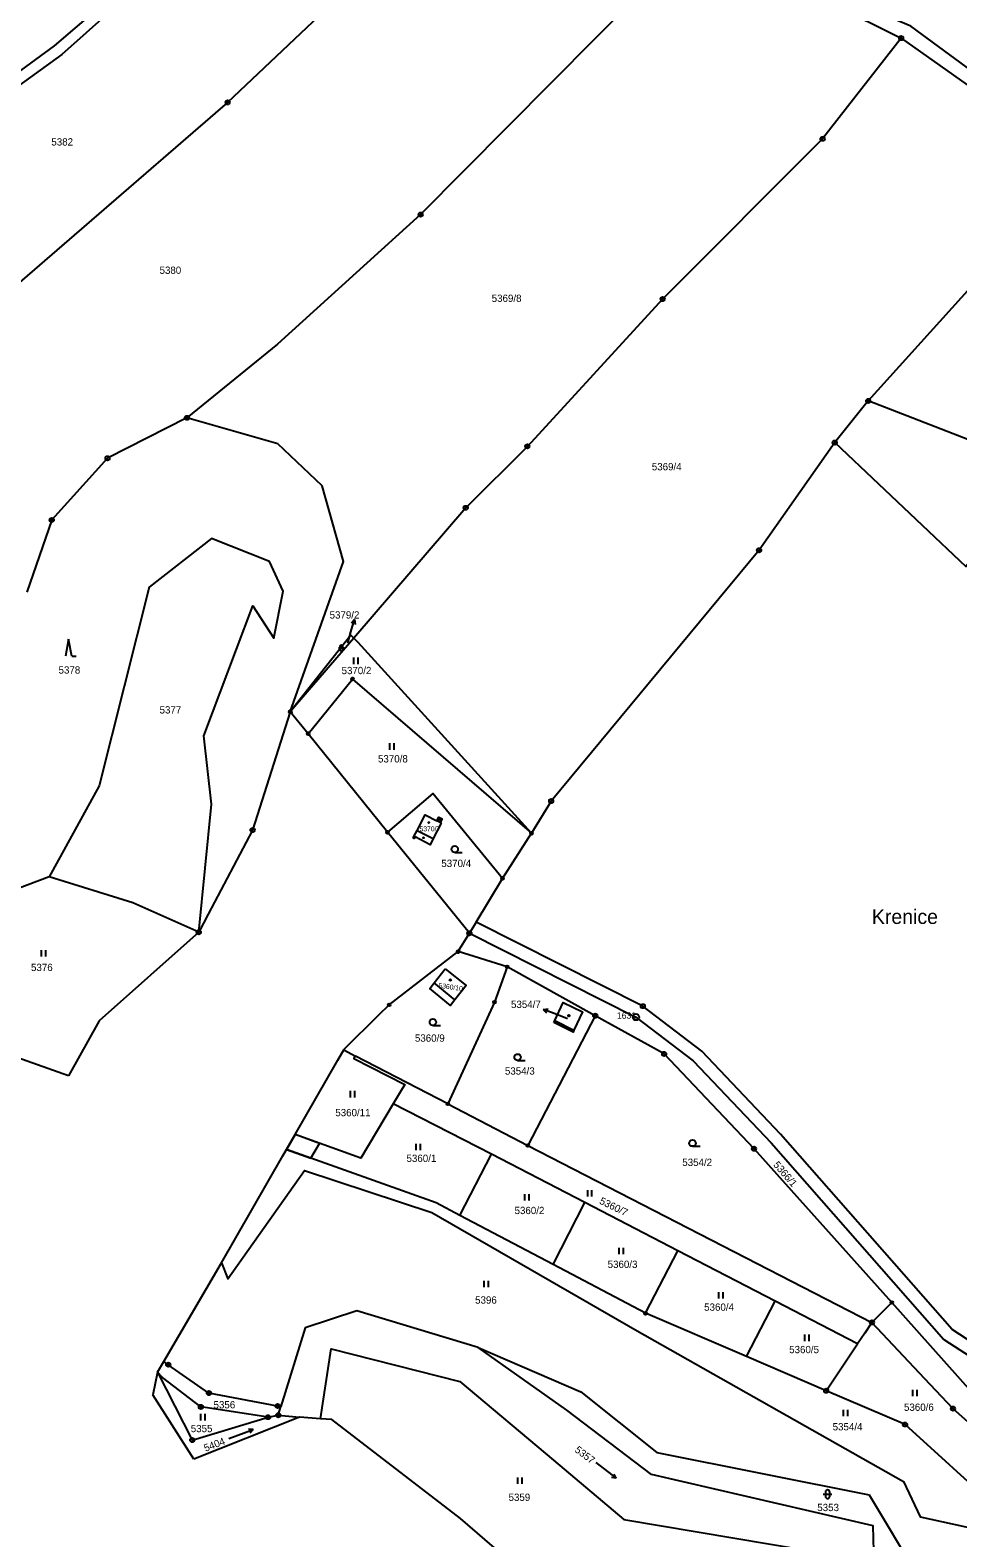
# Model space of a CAD drawing. Extents: x -644096 to -634268, y -1141430 to -1133463.
# Drawn here: x -638642.7 to -638426.3, y -1140536.9 to -1140185.1 of the extents above; entities that cross this region are included whole.
import ezdxf

# ---------------------------------------------------------------- set-up
doc = ezdxf.new("R2010")
doc.units = 0
for name, color, linetype in [('_CIVIL_CONSTRUCTION', 7, 'Continuous'), ('B_Hranice _3D', 7, 'Continuous'), ('M_Svah_Nasyp', 7, 'Continuous'), ('M_Svah_Zarez', 7, 'Continuous'), ('svrsek_osa_sjezdy', 7, 'Continuous'), ('svrsek_osa_VRT', 7, 'Continuous'), ('svrsek_popisy_VRT', 7, 'Continuous'), ('terminal_VRT', 7, 'Continuous')]:
    doc.layers.add(name, color=color, linetype=linetype)

msp = doc.modelspace()

# ---------------------------------------------------------------- linework, layer by layer
at = {"layer": '_CIVIL_CONSTRUCTION'}
for centre, radius in [((-638439.55, -1140186.95), 0.5), ((-638439.55, -1140186.95), 0.0303), ((-638596.64, -1140201.96), 0.5), ((-638596.64, -1140201.96), 0.0303), ((-638457.88, -1140210.47), 0.5), ((-638457.88, -1140210.47), 0.0303), ((-638551.62, -1140228.14), 0.5), ((-638551.62, -1140228.14), 0.0303), ((-638495.18, -1140247.84), 0.5), ((-638495.18, -1140247.84), 0.0303), ((-638447.24, -1140271.62), 0.5), ((-638447.24, -1140271.62), 0.0303), ((-638606.15, -1140275.56), 0.5), ((-638606.15, -1140275.56), 0.0303), ((-638455.03, -1140281.34), 0.5), ((-638624.66, -1140284.98), 0.5), ((-638526.74, -1140282.21), 0.5), ((-638526.74, -1140282.21), 0.0303), ((-638455.03, -1140281.34), 0.0303), ((-638624.66, -1140284.98), 0.0303), ((-638541.09, -1140296.55), 0.5), ((-638541.09, -1140296.55), 0.0303), ((-638637.67, -1140299.39), 0.5), ((-638637.67, -1140299.39), 0.0303), ((-638472.7, -1140306.45), 0.5), ((-638472.7, -1140306.45), 0.0303), ((-638567.54, -1140336.5), 0.335), ((-638567.54, -1140336.5), 0.0203), ((-638582.02, -1140344.13), 0.335), ((-638582.02, -1140344.13), 0.0203), ((-638577.89, -1140349.25), 0.335), ((-638577.89, -1140349.25), 0.0203), ((-638521.18, -1140364.97), 0.5), ((-638521.18, -1140364.97), 0.0303), ((-638590.83, -1140371.74), 0.5), ((-638590.83, -1140371.74), 0.0303), ((-638559.33, -1140372.24), 0.335), ((-638559.33, -1140372.24), 0.0203), ((-638525.75, -1140372.49), 0.335), ((-638525.75, -1140372.49), 0.0203), ((-638532.5, -1140383), 0.335), ((-638532.5, -1140383), 0.0203), ((-638603.37, -1140395.57), 0.5), ((-638603.37, -1140395.57), 0.0303), ((-638540.24, -1140395.8), 0.5), ((-638540.24, -1140395.8), 0.0303), ((-638542.89, -1140400.08), 0.335), ((-638542.89, -1140400.08), 0.0203), ((-638531.46, -1140403.63), 0.335), ((-638531.46, -1140403.63), 0.0203), ((-638559, -1140412.5), 0.335), ((-638559, -1140412.5), 0.0203), ((-638534.4, -1140411.89), 0.335), ((-638534.4, -1140411.89), 0.0203), ((-638510.89, -1140415.04), 0.5), ((-638501.4, -1140415.37), 0.75), ((-638499.8, -1140412.82), 0.5), ((-638499.8, -1140412.82), 0.0303), ((-638510.89, -1140415.04), 0.0303), ((-638501.4, -1140415.37), 0.03), ((-638494.83, -1140423.97), 0.5), ((-638494.83, -1140423.97), 0.0303), ((-638545.26, -1140435.61), 0.335), ((-638545.26, -1140435.61), 0.0203), ((-638526.61, -1140445.32), 0.335), ((-638526.61, -1140445.32), 0.0203), ((-638473.87, -1140446.07), 0.5), ((-638473.87, -1140446.07), 0.0303), ((-638441.76, -1140481.94), 0.335), ((-638499.16, -1140484.47), 0.335), ((-638499.16, -1140484.47), 0.0203), ((-638441.76, -1140481.94), 0.0203), ((-638446.38, -1140486.6), 0.5), ((-638446.38, -1140486.6), 0.0303), ((-638610.48, -1140496.46), 0.5), ((-638610.48, -1140496.46), 0.0303), ((-638601.01, -1140503.1), 0.5), ((-638457.04, -1140502.53), 0.5), ((-638457.04, -1140502.53), 0.0303), ((-638602.89, -1140506.32), 0.5), ((-638601.01, -1140503.1), 0.0303), ((-638585, -1140506.1), 0.5), ((-638585, -1140506.1), 0.0303), ((-638427.46, -1140506.7), 0.5), ((-638602.89, -1140506.32), 0.0303), ((-638587.2, -1140508.71), 0.5), ((-638587.2, -1140508.71), 0.0303), ((-638584.84, -1140508.27), 0.5), ((-638584.84, -1140508.27), 0.0303), ((-638427.46, -1140506.7), 0.0303), ((-638438.64, -1140510.42), 0.5), ((-638438.64, -1140510.42), 0.0303), ((-638604.91, -1140514.05), 0.5), ((-638604.91, -1140514.05), 0.0303)]:
    msp.add_circle(centre, radius, dxfattribs=at)
at = {"layer": 'B_Hranice _3D'}
msp.add_lwpolyline([(-638580.92, -1140442.75), (-638582.95, -1140446.27), (-638577.2, -1140448.29), (-638575.18, -1140444.82)], close=True, dxfattribs=at)
at = {"layer": 'M_Svah_Nasyp'}
for p, q in [((-638552.46, -1140371.81), (-638548.68, -1140373.72)), ((-638547.09, -1140370), (-638547.84, -1140369.6)), ((-638543.63, -1140411.32), (-638548.47, -1140407.41)), ((-638520.36, -1140416.2), (-638515.86, -1140418.45))]:
    msp.add_line(p, q, dxfattribs=at)
at = {"layer": 'M_Svah_Zarez'}
for centre, radius in [((-638549.7, -1140370), 0.117), ((-638547.25, -1140369.37), 0.117), ((-638550.97, -1140373.53), 0.117), ((-638544.69, -1140406.7), 0.175), ((-638517.06, -1140415.05), 0.175)]:
    msp.add_circle(centre, radius, dxfattribs=at)
at = {"layer": 'svrsek_osa_sjezdy'}
for p, q in [((-638633.73, -1140327.18), (-638634.48, -1140331.18)), ((-638632.98, -1140331.18), (-638633.73, -1140327.18)), ((-638570.79, -1140329.23), (-638569.45, -1140329.23)), ((-638570.45, -1140328.9), (-638570.45, -1140329.57)), ((-638569.79, -1140329.57), (-638569.79, -1140328.9)), ((-638632.98, -1140331.18), (-638631.98, -1140331.18)), ((-638567.21, -1140333), (-638567.21, -1140331.5)), ((-638566.21, -1140333), (-638566.21, -1140331.5)), ((-638558.83, -1140352.99), (-638558.83, -1140351.49)), ((-638557.83, -1140352.99), (-638557.83, -1140351.49)), ((-638543.68, -1140376.93), (-638541.93, -1140376.93)), ((-638640.02, -1140401.26), (-638640.02, -1140399.76)), ((-638639.02, -1140401.26), (-638639.02, -1140399.76)), ((-638548.77, -1140417.29), (-638547.02, -1140417.29)), ((-638529.01, -1140425.48), (-638527.26, -1140425.48)), ((-638567.99, -1140434.09), (-638567.99, -1140432.59)), ((-638566.99, -1140434.09), (-638566.99, -1140432.59)), ((-638552.66, -1140446.4), (-638552.66, -1140444.9)), ((-638551.66, -1140446.4), (-638551.66, -1140444.9)), ((-638488.21, -1140445.51), (-638486.46, -1140445.51)), ((-638527.32, -1140458.19), (-638527.32, -1140456.69)), ((-638526.32, -1140458.19), (-638526.32, -1140456.69)), ((-638512.66, -1140457.21), (-638512.66, -1140455.71)), ((-638511.66, -1140457.21), (-638511.66, -1140455.71)), ((-638505.33, -1140470.67), (-638505.33, -1140469.17)), ((-638504.33, -1140470.67), (-638504.33, -1140469.17)), ((-638536.78, -1140478.4), (-638536.78, -1140476.9)), ((-638535.78, -1140478.4), (-638535.78, -1140476.9)), ((-638482.05, -1140481.01), (-638482.05, -1140479.51)), ((-638481.05, -1140481.01), (-638481.05, -1140479.51)), ((-638462, -1140490.95), (-638462, -1140489.45)), ((-638461, -1140490.95), (-638461, -1140489.45)), ((-638436.8, -1140503.8), (-638436.8, -1140502.3)), ((-638435.8, -1140503.8), (-638435.8, -1140502.3)), ((-638602.88, -1140509.45), (-638602.88, -1140507.95)), ((-638601.88, -1140509.45), (-638601.88, -1140507.95)), ((-638453.01, -1140508.48), (-638453.01, -1140506.98)), ((-638452.01, -1140508.48), (-638452.01, -1140506.98)), ((-638596.34, -1140513.66), (-638590.7, -1140511.61)), ((-638590.7, -1140511.61), (-638591.79, -1140511.47)), ((-638590.7, -1140511.61), (-638591.45, -1140512.41)), ((-638510.76, -1140519.27), (-638506.03, -1140522.96)), ((-638528.92, -1140524.25), (-638528.92, -1140522.75)), ((-638527.92, -1140524.25), (-638527.92, -1140522.75)), ((-638506.03, -1140522.96), (-638507.11, -1140522.76)), ((-638506.03, -1140522.96), (-638506.49, -1140521.97)), ((-638457.72, -1140526.69), (-638455.72, -1140526.69)), ((-638457.22, -1140526.19), (-638457.22, -1140527.19)), ((-638456.22, -1140527.19), (-638456.22, -1140526.19))]:
    msp.add_line(p, q, dxfattribs=at)
for centre in [(-638543.68, -1140376.18), (-638548.77, -1140416.54), (-638529.01, -1140424.73), (-638488.21, -1140444.76)]:
    msp.add_circle(centre, 0.75, dxfattribs=at)
for centre, radius, start, end in [((-638570.12, -1140328.9), 0.335, 0, 180), ((-638570.12, -1140329.57), 0.335, 180, 359.9879), ((-638456.72, -1140526.19), 0.5, 0, 180), ((-638456.72, -1140527.19), 0.5, 180, 359.9879)]:
    msp.add_arc(centre, radius, start, end, dxfattribs=at)
at = {"layer": 'svrsek_popisy_VRT'}
for p, q in [((-638567.89, -1140325.52), (-638567.06, -1140322.64)), ((-638567.06, -1140322.64), (-638567.82, -1140323.46)), ((-638567.06, -1140322.64), (-638566.86, -1140323.74)), ((-638568.63, -1140328.1), (-638567.89, -1140325.52)), ((-638523.02, -1140413.56), (-638521.91, -1140413.46)), ((-638520.22, -1140414.64), (-638523.02, -1140413.56)), ((-638523.02, -1140413.56), (-638522.27, -1140414.39)), ((-638517.34, -1140415.77), (-638520.22, -1140414.64))]:
    msp.add_line(p, q, dxfattribs=at)
at = {"layer": 'terminal_VRT'}
for p, q in [((-638439.55, -1140186.95), (-638397.67, -1140216.63)), ((-638397.67, -1140216.63), (-638447.24, -1140271.62)), ((-638447.24, -1140271.62), (-638455.03, -1140281.34)), ((-638418.39, -1140282.82), (-638447.24, -1140271.62)), ((-638567.23, -1140326.94), (-638582.02, -1140344.13)), ((-638582.02, -1140344.13), (-638590.83, -1140371.74)), ((-638577.89, -1140349.25), (-638582.02, -1140344.13)), ((-638559.33, -1140372.24), (-638577.89, -1140349.25)), ((-638590.83, -1140371.74), (-638601.16, -1140391.36)), ((-638540.24, -1140395.8), (-638559.33, -1140372.24)), ((-638532.5, -1140383), (-638525.75, -1140372.49)), ((-638538.68, -1140393.22), (-638532.5, -1140383)), ((-638601.16, -1140391.36), (-638603.37, -1140395.57)), ((-638538.68, -1140393.22), (-638540.24, -1140395.8)), ((-638603.37, -1140395.57), (-638626.6, -1140416.21)), ((-638542.55, -1140399.53), (-638540.24, -1140395.8)), ((-638559, -1140412.5), (-638542.89, -1140400.08)), ((-638542.89, -1140400.08), (-638542.55, -1140399.53)), ((-638531.46, -1140403.63), (-638542.89, -1140400.08)), ((-638510.89, -1140415.04), (-638531.46, -1140403.63)), ((-638633.74, -1140429.1), (-638681.52, -1140412.07)), ((-638569.41, -1140422.78), (-638561.35, -1140414.82)), ((-638561.35, -1140414.82), (-638559, -1140412.5)), ((-638626.6, -1140416.21), (-638633.74, -1140429.1)), ((-638510.89, -1140415.04), (-638526.61, -1140445.32)), ((-638570.91, -1140425.39), (-638569.56, -1140423.04)), ((-638569.56, -1140423.04), (-638569.41, -1140422.78)), ((-638569.56, -1140423.04), (-638566.81, -1140424.45)), ((-638545.26, -1140435.61), (-638566.81, -1140424.45)), ((-638580.92, -1140442.75), (-638570.91, -1140425.39)), ((-638535.07, -1140447.35), (-638558.02, -1140435.57)), ((-638545.26, -1140435.61), (-638526.61, -1140445.32)), ((-638582.95, -1140446.27), (-638580.92, -1140442.75)), ((-638583.76, -1140447.7), (-638582.95, -1140446.27)), ((-638526.61, -1140445.32), (-638446.38, -1140486.6)), ((-638598.05, -1140472.73), (-638583.76, -1140447.7)), ((-638542.47, -1140461.62), (-638535.07, -1140447.35)), ((-638513.32, -1140458.63), (-638535.07, -1140447.35)), ((-638520.72, -1140473.1), (-638513.32, -1140458.63)), ((-638491.66, -1140469.87), (-638513.32, -1140458.63)), ((-638520.72, -1140473.1), (-638542.47, -1140461.62)), ((-638499.16, -1140484.47), (-638491.66, -1140469.87)), ((-638468.94, -1140481.66), (-638491.66, -1140469.87)), ((-638611.53, -1140495.72), (-638598.05, -1140472.73)), ((-638499.16, -1140484.47), (-638520.72, -1140473.1)), ((-638475.61, -1140494.53), (-638468.94, -1140481.66)), ((-638449.74, -1140491.62), (-638468.94, -1140481.66)), ((-638475.61, -1140494.53), (-638499.16, -1140484.47)), ((-638446.38, -1140486.6), (-638441.76, -1140481.94)), ((-638441.76, -1140481.94), (-638423.19, -1140502.68)), ((-638457.04, -1140502.53), (-638449.74, -1140491.62)), ((-638612.98, -1140498.2), (-638611.53, -1140495.72)), ((-638457.04, -1140502.53), (-638475.61, -1140494.53)), ((-638612.98, -1140498.2), (-638614.07, -1140503.48)), ((-638604.53, -1140518.54), (-638614.07, -1140503.48)), ((-638584.84, -1140508.27), (-638584.22, -1140506.25)), ((-638579.91, -1140508.69), (-638604.53, -1140518.54)), ((-638587.2, -1140508.71), (-638584.84, -1140508.27)), ((-638584.84, -1140508.27), (-638579.91, -1140508.69)), ((-638574.98, -1140509.11), (-638579.91, -1140508.69)), ((-638572.35, -1140509.27), (-638574.98, -1140509.11)), ((-638542.32, -1140532.37), (-638572.35, -1140509.27))]:
    msp.add_line(p, q, dxfattribs=at)
for points in [[(-638623.77, -1140109.86), (-638587.26, -1140146.07), (-638637.14, -1140188.74), (-638656.96, -1140203.26), (-638679.07, -1140231.68)], [(-638579.25, -1140140.79), (-638635.28, -1140190.83), (-638655.03, -1140205), (-638671.06, -1140222.79), (-638679.07, -1140231.68)], [(-638535.65, -1140144.24), (-638596.64, -1140201.96), (-638662.51, -1140258.93), (-638675.79, -1140274.64), (-638693.23, -1140295.49), (-638702.6, -1140308.87)], [(-638395.93, -1140214.58), (-638437.31, -1140184.17), (-638454.51, -1140176.87), (-638488.44, -1140164.28)], [(-638490.64, -1140166.56), (-638551.62, -1140228.14), (-638585.04, -1140258.38), (-638606.15, -1140275.56)], [(-638490.64, -1140166.56), (-638455.47, -1140179.07), (-638439.55, -1140186.95)], [(-638439.55, -1140186.95), (-638457.88, -1140210.47), (-638495.18, -1140247.84), (-638526.74, -1140282.21), (-638541.09, -1140296.55), (-638567.23, -1140326.94)], [(-638606.15, -1140275.56), (-638624.66, -1140284.98), (-638637.67, -1140299.39), (-638643.49, -1140316.23)], [(-638582.02, -1140344.13), (-638569.61, -1140309.1), (-638574.6, -1140291.41), (-638584.92, -1140281.59), (-638606.15, -1140275.56)], [(-638455.03, -1140281.34), (-638472.7, -1140306.45), (-638521.18, -1140364.97), (-638525.75, -1140372.49)], [(-638455.03, -1140281.34), (-638424.43, -1140310.25), (-638417.93, -1140300.76), (-638381.48, -1140336.76), (-638353.42, -1140370.22), (-638326.58, -1140390.67)], [(-638603.37, -1140395.57), (-638600.37, -1140365.72), (-638602.2, -1140349.76), (-638590.76, -1140319.4), (-638585.89, -1140326.93), (-638583.69, -1140315.98), (-638586.84, -1140309.1), (-638600.42, -1140303.7), (-638614.91, -1140315.03), (-638626.63, -1140361.4), (-638638.23, -1140382.68)], [(-638567.23, -1140326.94), (-638567.9, -1140326.25), (-638582.02, -1140344.13)], [(-638525.75, -1140372.49), (-638566.22, -1140327.98), (-638566.43, -1140327.77), (-638567.23, -1140326.94)], [(-638577.89, -1140349.25), (-638567.54, -1140336.5), (-638525.75, -1140372.49)], [(-638532.5, -1140383), (-638548.8, -1140363.2), (-638559.33, -1140372.24)], [(-638547.84, -1140369.6), (-638547.38, -1140368.72), (-638546.63, -1140369.11), (-638547.09, -1140370), (-638546.8, -1140370.15), (-638548.68, -1140373.72), (-638549.44, -1140375.18), (-638552.92, -1140373.35), (-638553.12, -1140373.72), (-638553.38, -1140373.58), (-638553.19, -1140373.21), (-638552.46, -1140371.81), (-638550.58, -1140368.17), (-638547.84, -1140369.6)], [(-638638.23, -1140382.68), (-638665.25, -1140392.83), (-638670.9, -1140387.33)], [(-638603.37, -1140395.57), (-638618.74, -1140388.68), (-638638.23, -1140382.68)], [(-638328.59, -1140392.9), (-638419.21, -1140493.76), (-638427.65, -1140488.27), (-638467.67, -1140442.7), (-638486.03, -1140423.35), (-638499.8, -1140412.82), (-638538.68, -1140393.22)], [(-638540.24, -1140395.8), (-638501.4, -1140415.37), (-638488.04, -1140425.59), (-638469.89, -1140444.72), (-638429.63, -1140490.56), (-638418.67, -1140497.69)], [(-638545.92, -1140404.12), (-638541.04, -1140408.01), (-638543.63, -1140411.32), (-638544.65, -1140412.63), (-638549.48, -1140408.72), (-638548.47, -1140407.41), (-638545.92, -1140404.12)], [(-638531.46, -1140403.63), (-638534.4, -1140411.89), (-638545.26, -1140435.61)], [(-638520.58, -1140416.61), (-638520.36, -1140416.2), (-638518.36, -1140411.98), (-638513.86, -1140414.16), (-638515.86, -1140418.45), (-638516.05, -1140418.92), (-638520.58, -1140416.61)], [(-638441.76, -1140481.94), (-638473.87, -1140446.07), (-638494.83, -1140423.97), (-638510.89, -1140415.04)], [(-638566.81, -1140424.45), (-638567.18, -1140425.05), (-638555.35, -1140431.1), (-638556.43, -1140432.9), (-638558.02, -1140435.57)], [(-638558.02, -1140435.57), (-638565.6, -1140448.27), (-638580.92, -1140442.75)], [(-638542.47, -1140461.62), (-638548.02, -1140458.69), (-638582.95, -1140446.27)], [(-638598.05, -1140472.73), (-638596.59, -1140476.46), (-638578.72, -1140451.19), (-638549.03, -1140460.99), (-638501.1, -1140488.53), (-638438.99, -1140523.74), (-638435.1, -1140531.93), (-638419.48, -1140535.41)], [(-638538.24, -1140492.43), (-638566.48, -1140483.93), (-638578.57, -1140487.87), (-638584.22, -1140506.25)], [(-638446.38, -1140486.6), (-638448.05, -1140489.09), (-638449.74, -1140491.62)], [(-638412.57, -1140519.96), (-638427.46, -1140506.7), (-638434.02, -1140499.73), (-638446.38, -1140486.6)], [(-638584.22, -1140506.25), (-638585, -1140506.1), (-638601.01, -1140503.1), (-638610.48, -1140496.46), (-638611.53, -1140495.72)], [(-638574.98, -1140509.11), (-638572.46, -1140492.77), (-638542.46, -1140500.41), (-638520.65, -1140518.76), (-638504.24, -1140532.55), (-638452.94, -1140541.21), (-638452.43, -1140546.28)], [(-638445.79, -1140545.87), (-638446.05, -1140534.02), (-638497.75, -1140522.09), (-638517.53, -1140507.07), (-638538.24, -1140492.43)], [(-638538.24, -1140492.43), (-638514.28, -1140502.8), (-638496.57, -1140516.97), (-638447.01, -1140526.84), (-638435.76, -1140545.65), (-638427.16, -1140552.57)], [(-638612.98, -1140498.2), (-638604.91, -1140514.05), (-638587.2, -1140508.71)], [(-638587.2, -1140508.71), (-638602.89, -1140506.32), (-638611.83, -1140499.45), (-638612.98, -1140498.2)], [(-638417.07, -1140530.02), (-638438.64, -1140510.42), (-638457.04, -1140502.53)], [(-638489.53, -1140550.55), (-638514.71, -1140551.1), (-638528.76, -1140544.06), (-638542.32, -1140532.37)]]:
    msp.add_lwpolyline(points, dxfattribs=at)

# ---------------------------------------------------------------- texts
at = {"layer": '_CIVIL_CONSTRUCTION'}
msp.add_text('1631', height=1.5, dxfattribs=at).set_placement((-638505.85, -1140415.75))
at = {"layer": 'svrsek_osa_VRT'}
for s, height, p in [('5382', 1.7, (-638637.76, -1140212.03)), ('5380', 1.7, (-638612.52, -1140241.97)), ('5369/8', 1.7, (-638535.05, -1140248.51)), ('5369/4', 1.7, (-638497.71, -1140287.8)), ('5379/2', 1.7, (-638572.86, -1140322.39)), ('5378', 1.7, (-638636.08, -1140335.23)), ('5370/2', 1.7, (-638570.07, -1140335.36)), ('5377', 1.7, (-638612.52, -1140344.54)), ('5370/8', 1.7, (-638561.57, -1140355.96)), ('5370/7', 1.14, (-638551.88, -1140372.02)), ('5370/4', 1.7, (-638546.8, -1140380.35)), ('5376', 1.7, (-638642.5, -1140404.62)), ('5354/7', 1.7, (-638530.55, -1140413.24)), ('5360/9', 1.7, (-638552.96, -1140421.11)), ('5354/3', 1.7, (-638531.97, -1140428.79)), ('5360/11', 1.7, (-638571.53, -1140438.5)), ('5360/1', 1.7, (-638554.92, -1140449.16)), ('5354/2', 1.7, (-638490.6, -1140450.1)), ('5360/2', 1.7, (-638529.72, -1140461.33)), ('5360/3', 1.7, (-638508.01, -1140473.89)), ('5396', 1.7, (-638538.92, -1140482.22)), ('5360/4', 1.7, (-638485.5, -1140483.88)), ('5360/5', 1.7, (-638465.67, -1140493.78)), ('5356', 1.7, (-638599.93, -1140506.66)), ('5360/6', 1.7, (-638438.89, -1140507.23)), ('5355', 1.7, (-638605.24, -1140512.21)), ('5354/4', 1.7, (-638455.53, -1140511.79)), ('5359', 1.7, (-638531.12, -1140528.24)), ('5353', 1.7, (-638459.11, -1140530.62))]:
    msp.add_text(s, height=height, dxfattribs=at).set_placement(p)
for s, height, rotation, p in [('5360/10', 1.14, 352, (-638547.52, -1140408.5)), ('5366/1', 1.7, 311, (-638469.49, -1140449.91)), ('5360/7', 1.7, 334, (-638510.08, -1140458.82)), ('5404', 1.7, 21, (-638601.79, -1140516.79)), ('5357', 1.7, 323, (-638515.83, -1140516.65))]:
    msp.add_text(s, height=height, rotation=rotation, dxfattribs=at).set_placement(p)
at = {"layer": 'svrsek_popisy_VRT'}
msp.add_text('Krenice', height=3.4, dxfattribs=at).set_placement((-638446.38, -1140393.64))

doc.saveas('drawing.dxf')
